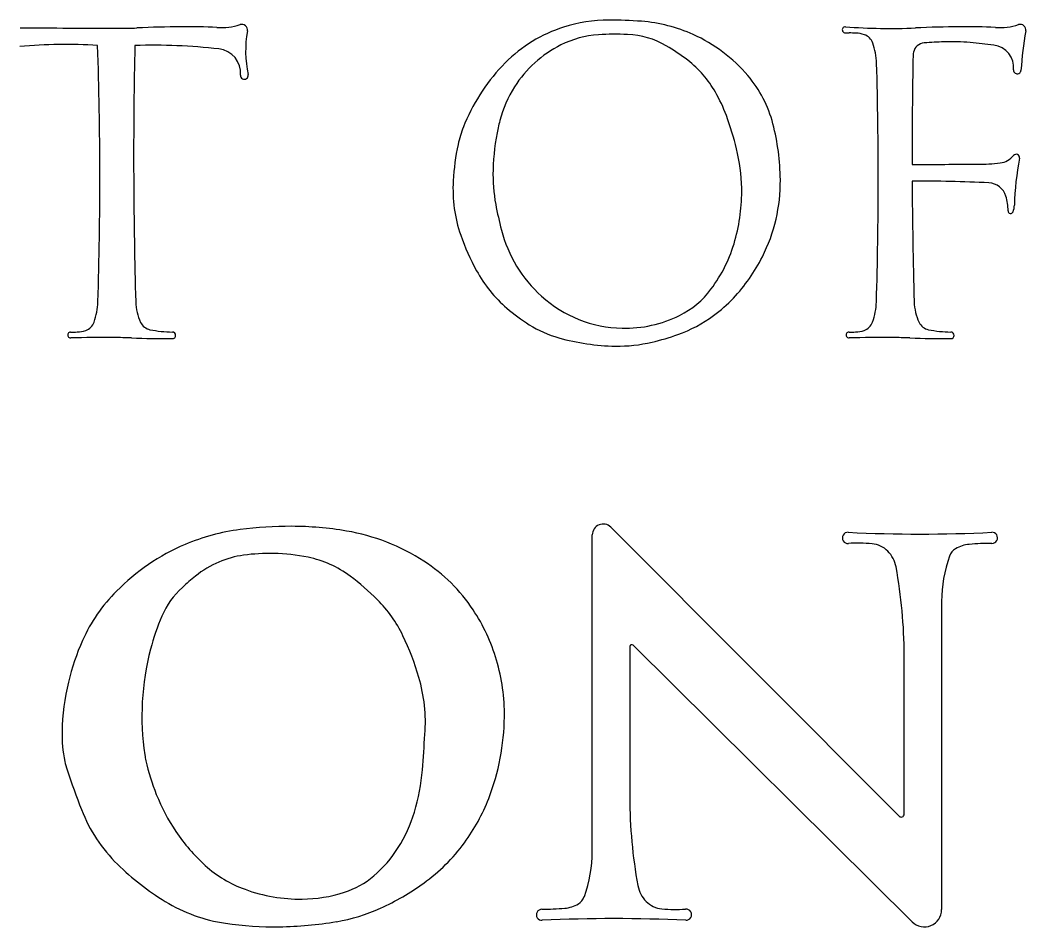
# Model space of a CAD drawing. Extents: x 0 to 34, y 0 to 22.
# Drawn here: x 29.074 to 29.685, y 2.996 to 3.547 of the extents above; entities that cross this region are included whole.
import ezdxf

# ---------------------------------------------------------------- set-up
doc = ezdxf.new("R2010")
doc.units = 0
doc.layers.add('SH_Text', color=7, linetype='Continuous')

msp = doc.modelspace()

# ---------------------------------------------------------------- linework, layer by layer
at = {"layer": 'SH_Text'}
for p, q in [((29.34336, 3.48185), (29.34336, 3.48185)), ((29.14302, 3.45904), (29.14305, 3.4489)), ((29.43291, 3.23858), (29.60801, 3.063)), ((29.42166, 3.04168), (29.42166, 3.23393)), ((29.63384, 3.19352), (29.63384, 3.0062)), ((29.44442, 3.16602), (29.44442, 3.07436)), ((29.61598, 2.99876), (29.44641, 3.16684)), ((29.61108, 3.06427), (29.61108, 3.16084))]:
    msp.add_line(p, q, dxfattribs=at)
for centre, radius, start, end in [((29.19587, 3.58173), 0.03957, 266.75961, 287.41903), ((29.20874, 3.54072), 0.00341, 350.19324, 107.41903), ((29.43188, 3.45515), 0.09157, 90.08888, 107.61303), ((29.43213, 3.29271), 0.25401, 85.62435, 90.08888), ((29.44432, 3.45208), 0.09418, 65.7405, 85.62435), ((29.66876, 3.58173), 0.03957, 266.75961, 287.41903), ((29.68163, 3.54072), 0.00341, 350.19324, 107.41903), ((29.16381, 13.0459), 9.50421, 269.458915, 269.816146), ((29.13412, 3.79397), 0.25223, 269.81615, 272.48181), ((29.18131, 2.70522), 0.83754, 90.64149, 92.48181), ((29.17552, 3.22229), 0.32044, 86.75961, 90.64149), ((29.28227, 3.52801), 0.07121, 170.19324, 191.68988), ((29.43041, 3.45976), 0.08674, 107.61303, 135.2994), ((29.42902, 3.47899), 0.05891, 93.59223, 116.70259), ((29.43612, 3.36596), 0.17217, 87.68164, 93.59223), ((29.44102, 3.48716), 0.05087, 59.80904, 87.68164), ((29.44419, 3.45179), 0.0945, 40.35395, 65.7405), ((29.57536, 3.54082), 0.00186, 85.64294, 267.98595), ((29.57836, 3.62593), 0.08703, 267.98595, 269.60558), ((29.60253, 3.89738), 0.35574, 265.64294, 272.48181), ((29.57685, 3.40745), 0.13146, 87.85849, 89.60558), ((29.5811, 3.52111), 0.01772, 70.76044, 87.85849), ((29.5842, 3.53), 0.00831, 19.76227, 70.76044), ((29.6542, 2.70522), 0.83754, 90.64149, 92.48181), ((29.64841, 3.22229), 0.32044, 86.75961, 90.64149), ((29.9279, 3.49815), 0.24651, 170.19324, 175.80686), ((29.10207, 3.18602), 0.34588, 86.84191, 94.677), ((29.43465, 3.46781), 0.07144, 116.70259, 147.53851), ((29.55432, 3.51926), 0.04006, 1.77764, 19.76227), ((29.62386, 3.52555), 0.00734, 94.32899, 166.79916), ((29.64503, 3.24586), 0.28783, 91.91863, 94.32899), ((29.63973, 3.40432), 0.12928, 84.89737, 91.91863), ((29.61533, 3.13106), 0.40363, 82.84957, 84.89737), ((29.66385, 3.51785), 0.0138, 354.46759, 82.84957), ((26.71134, 3.45032), 2.41115, 358.22236, 1.92631), ((32.24782, 3.46403), 3.10481, 178.75948, 180.092), ((29.15519, 3.17748), 0.35396, 83.57061, 91.85413), ((29.19317, 3.51451), 0.01479, 355.29709, 83.57061), ((29.40771, 3.42991), 0.11711, 52.0865, 59.80904), ((32.72072, 3.46403), 3.10481, 178.86203, 180.092), ((29.62386, 3.52555), 0.00734, 166.79916, 178.86203), ((29.45111, 3.43928), 0.11585, 135.2994, 157.20655), ((29.43906, 3.47016), 0.06609, 29.75621, 52.0865), ((27.18423, 3.45032), 2.41115, 358.22236, 1.66784), ((29.21025, 3.5131), 0.00234, 175.29709, 11.68988), ((29.67982, 3.51631), 0.00224, 174.46759, 355.814), ((29.46012, 3.46532), 0.0736, 14.43597, 40.35395), ((29.43465, 3.46781), 0.07144, 147.53851, 165.50708), ((29.41359, 3.4556), 0.09543, 20.29731, 29.75621), ((29.45111, 3.43928), 0.11585, 157.20655, 158.44201), ((29.47028, 3.4586), 0.10824, 165.50708, 167.87947), ((29.33014, 3.42473), 0.18441, 13.75265, 20.29731), ((29.39349, 3.44817), 0.1424, 0.62527, 14.43597), ((29.40706, 3.45668), 0.06849, 158.44201, 167.81637), ((29.5035, 3.45146), 0.14222, 167.87947, 178.28568), ((29.47763, 3.44144), 0.14069, 167.81637, 176.86789), ((29.40243, 3.44242), 0.10999, 1.14259, 13.75265), ((29.66803, 3.47206), 0.01218, 276.90853, 321.27252), ((29.67912, 3.46317), 0.00204, 349.43086, 141.27252), ((29.53336, 54.87072), 51.41174, 270.092005, 270.136322), ((29.6554, 3.57632), 0.1172, 270.13632, 276.90854), ((29.8659, 3.42832), 0.18796, 169.43086, 178.18819), ((29.45924, 3.45279), 0.09793, 178.28568, 190.59985), ((32.24782, 3.46403), 3.10481, 180.27922, 181.63341), ((29.42829, 3.44414), 0.09127, 176.86789, 187.4835), ((29.4348, 3.44862), 0.10109, 333.14326, 0.62527), ((29.61966, 2.58716), 0.86174, 87.14522, 90.24772), ((32.72072, 3.46403), 3.10481, 180.27922, 181.63341), ((29.66201, 3.43646), 0.0114, 16.86142, 87.14522), ((29.40296, 3.44243), 0.10945, 344.28728, 1.14259), ((29.5939, 3.47799), 0.23494, 190.59985, 194.50217), ((29.64469, 3.4312), 0.0295, 359.25487, 16.86142), ((29.66476, 3.43468), 0.01329, 340.61056, 358.18819), ((29.41607, 3.44254), 0.07895, 187.4835, 199.5864), ((29.67578, 3.4308), 0.0016, 179.25487, 340.61056), ((29.48351, 3.46653), 0.15053, 199.5864, 208.60653), ((29.44561, 3.43963), 0.08177, 194.50217, 227.89325), ((29.42114, 3.43732), 0.09057, 323.2967, 344.28728), ((29.42881, 3.45165), 0.10781, 316.75107, 333.14326), ((29.42286, 3.43346), 0.08145, 208.60653, 229.34527), ((29.4414, 3.43497), 0.07548, 227.89325, 268.7516), ((29.45101, 3.41505), 0.05331, 296.34481, 323.2967), ((29.08128, 3.37677), 0.04006, 340.23773, 358.22236), ((29.17556, 3.37642), 0.03129, 181.63341, 205.25246), ((29.44344, 3.43788), 0.08771, 306.28269, 316.75107), ((29.55418, 3.37677), 0.04006, 340.23773, 358.22236), ((29.64845, 3.37642), 0.03129, 181.63341, 205.25246), ((29.44468, 3.45886), 0.11493, 229.34527, 237.75709), ((29.44139, 3.43448), 0.07499, 268.7516, 296.34481), ((29.44542, 3.43519), 0.08438, 289.54936, 306.28269), ((29.11117, 3.36603), 0.00831, 289.23956, 340.23773), ((29.15454, 3.36651), 0.00806, 205.25246, 258.54002), ((29.41993, 3.41963), 0.06855, 237.75709, 254.23658), ((29.58407, 3.36603), 0.00831, 289.23956, 340.23773), ((29.62744, 3.36651), 0.00806, 205.25246, 258.54002), ((29.10474, 3.35536), 0.00177, 90.39442, 271.29427), ((29.10382, 3.48858), 0.13146, 270.39442, 272.14151), ((29.10807, 3.37492), 0.01772, 272.14151, 289.23956), ((29.16714, 3.42867), 0.07148, 258.54002, 269.51984), ((29.16653, 3.35518), 0.00201, 269.94764, 89.51984), ((29.42327, 3.49755), 0.15055, 283.3048, 289.54936), ((29.57763, 3.35536), 0.00177, 90.39442, 271.29427), ((29.57671, 3.48858), 0.13146, 270.39442, 272.14151), ((29.58096, 3.37492), 0.01772, 272.14151, 289.23956), ((29.64004, 3.42867), 0.07148, 258.54002, 269.51984), ((29.63942, 3.35518), 0.00201, 269.94764, 89.51984), ((29.12561, 2.43115), 0.92268, 89.66098, 91.29379), ((29.12884, 2.97779), 0.37603, 88.03365, 89.66098), ((29.1672, 4.09511), 0.74195, 268.03365, 269.94764), ((29.43778, 3.48286), 0.13425, 254.23658, 269.10327), ((29.4371, 3.4391), 0.09049, 269.10327, 283.3048), ((29.5985, 2.43115), 0.92268, 89.66098, 91.29379), ((29.60174, 2.97779), 0.37603, 88.03365, 89.66098), ((29.6401, 4.09511), 0.74195, 268.03365, 269.94764), ((29.23842, 3.00083), 0.23829, 89.86421, 97.4106), ((29.2385, 3.03701), 0.20211, 80.35762, 89.86421), ((29.42825, 3.23393), 0.00659, 44.92262, 180), ((29.22421, 3.11009), 0.12811, 97.4106, 112.96486), ((29.25143, 3.11313), 0.12491, 57.03917, 80.35762), ((29.57696, 3.23209), 0.00341, 87.25779, 273.9158), ((29.6207, 4.1453), 0.91086, 267.25779, 272.74221), ((29.66444, 3.23213), 0.00337, 270.28071, 92.74221), ((29.22405, 3.11046), 0.12771, 112.96486, 135.67119), ((29.58334, 3.13892), 0.08998, 84.71118, 93.9158), ((29.59022, 3.21322), 0.01536, 44.66221, 84.71118), ((29.6522, 3.20908), 0.01914, 94.73217, 121.07815), ((29.66533, 3.05048), 0.17828, 90.28071, 94.73217), ((29.21741, 3.16484), 0.05724, 97.5949, 113.26525), ((29.22581, 3.10186), 0.12079, 88.91864, 97.5949), ((29.22593, 3.10842), 0.11422, 78.3422, 88.91864), ((29.23592, 3.15686), 0.06476, 53.42179, 78.3422), ((29.58803, 3.21106), 0.01844, 10.48862, 44.66221), ((29.71437, 3.19352), 0.08053, 160.00723, 180), ((29.64675, 3.21812), 0.00857, 121.07815, 160.00723), ((29.2187, 3.16183), 0.06052, 113.26525, 128.99735), ((29.26321, 3.13129), 0.10326, 33.59812, 57.03917), ((29.31679, 3.16084), 0.29429, 0, 10.48862), ((29.29381, 3.06907), 0.17988, 128.99735, 132.33826), ((29.18695, 3.09086), 0.14695, 44.85537, 53.42179), ((29.20688, 3.16448), 0.0508, 132.33826, 156.72296), ((29.19994, 3.13103), 0.09611, 134.40027, 156.24969), ((29.23409, 3.13776), 0.08045, 25.67509, 44.85537), ((29.29048, 3.12851), 0.14182, 156.72296, 165.29796), ((29.25534, 3.12606), 0.11271, 16.35885, 33.59812), ((29.15783, 3.1011), 0.16507, 16.27406, 25.67509), ((29.25116, 3.10849), 0.15207, 156.24969, 166.31153), ((29.44559, 3.16602), 0.00116, 45.25168, 180), ((29.30859, 3.12376), 0.16054, 165.29796, 188.43668), ((29.25061, 3.12467), 0.11764, 359.36863, 16.35885), ((29.22141, 3.11966), 0.09883, 355.99084, 16.27406), ((29.23728, 3.11188), 0.13778, 166.31153, 178.96021), ((29.22615, 3.12494), 0.1421, 338.90883, 359.36863), ((29.18313, 3.11286), 0.08363, 178.96021, 191.42308), ((23.51921, 3.51932), 5.81501, 355.777197, 355.990845), ((29.19908, 3.10752), 0.04982, 188.43668, 192.53523), ((29.14087, 3.10432), 0.04051, 191.42308, 198.90716), ((29.27868, 3.12522), 0.13137, 192.53523, 201.90741), ((29.73837, 3.30897), 0.67209, 198.90716, 201.10491), ((29.20237, 3.0997), 0.11638, 342.87828, 355.7772), ((29.27166, 3.1224), 0.1238, 201.90741, 213.72007), ((29.25049, 3.11555), 0.11601, 323.66493, 338.90883), ((29.73871, 3.07436), 0.29429, 180, 190.48862), ((29.19874, 3.10069), 0.09366, 201.10491, 225.62484), ((29.22649, 3.09227), 0.09115, 327.94551, 342.87828), ((29.60928, 3.06427), 0.0018, 224.92262, 0), ((29.25975, 3.11444), 0.10948, 213.72007, 228.00478), ((29.2405, 3.0835), 0.07462, 310.40991, 327.94551), ((29.25387, 3.11306), 0.11182, 305.76177, 323.66493), ((29.34113, 3.04168), 0.08053, 340.00723, 0), ((29.24777, 3.15081), 0.16377, 225.62484, 238.50059), ((29.23592, 3.08798), 0.07387, 228.00478, 250.04046), ((29.2549, 3.06658), 0.05241, 287.96146, 310.40991), ((29.24465, 3.112), 0.09943, 250.04046, 270.47035), ((29.22845, 3.14836), 0.15532, 294.56606, 305.76177), ((29.46747, 3.02414), 0.01844, 190.48862, 224.66221), ((29.24476, 3.09784), 0.08526, 270.47035, 287.96146), ((29.40875, 3.01708), 0.00857, 301.07815, 340.00723), ((29.21272, 3.0936), 0.09668, 238.50059, 261.70933), ((29.24849, 3.10452), 0.10711, 279.52678, 294.56606), ((29.39106, 3.00308), 0.00337, 90.28071, 272.74221), ((29.39017, 3.18472), 0.17828, 270.28071, 274.73217), ((29.4033, 3.02613), 0.01914, 274.73217, 301.07815), ((29.46528, 3.02198), 0.01536, 224.66221, 264.71118), ((29.47216, 3.09628), 0.08998, 264.71118, 273.9158), ((29.47854, 3.00311), 0.00341, 267.25779, 93.9158), ((29.62336, 3.0062), 0.01048, 225.25168, 0), ((29.4348, 2.0899), 0.91086, 87.25779, 92.74221), ((29.22886, 3.20436), 0.20861, 261.70933, 270.73874), ((29.22862, 3.22294), 0.22718, 270.73874, 279.52678)]:
    msp.add_arc(centre, radius, start, end, dxfattribs=at)

doc.saveas('drawing.dxf')
